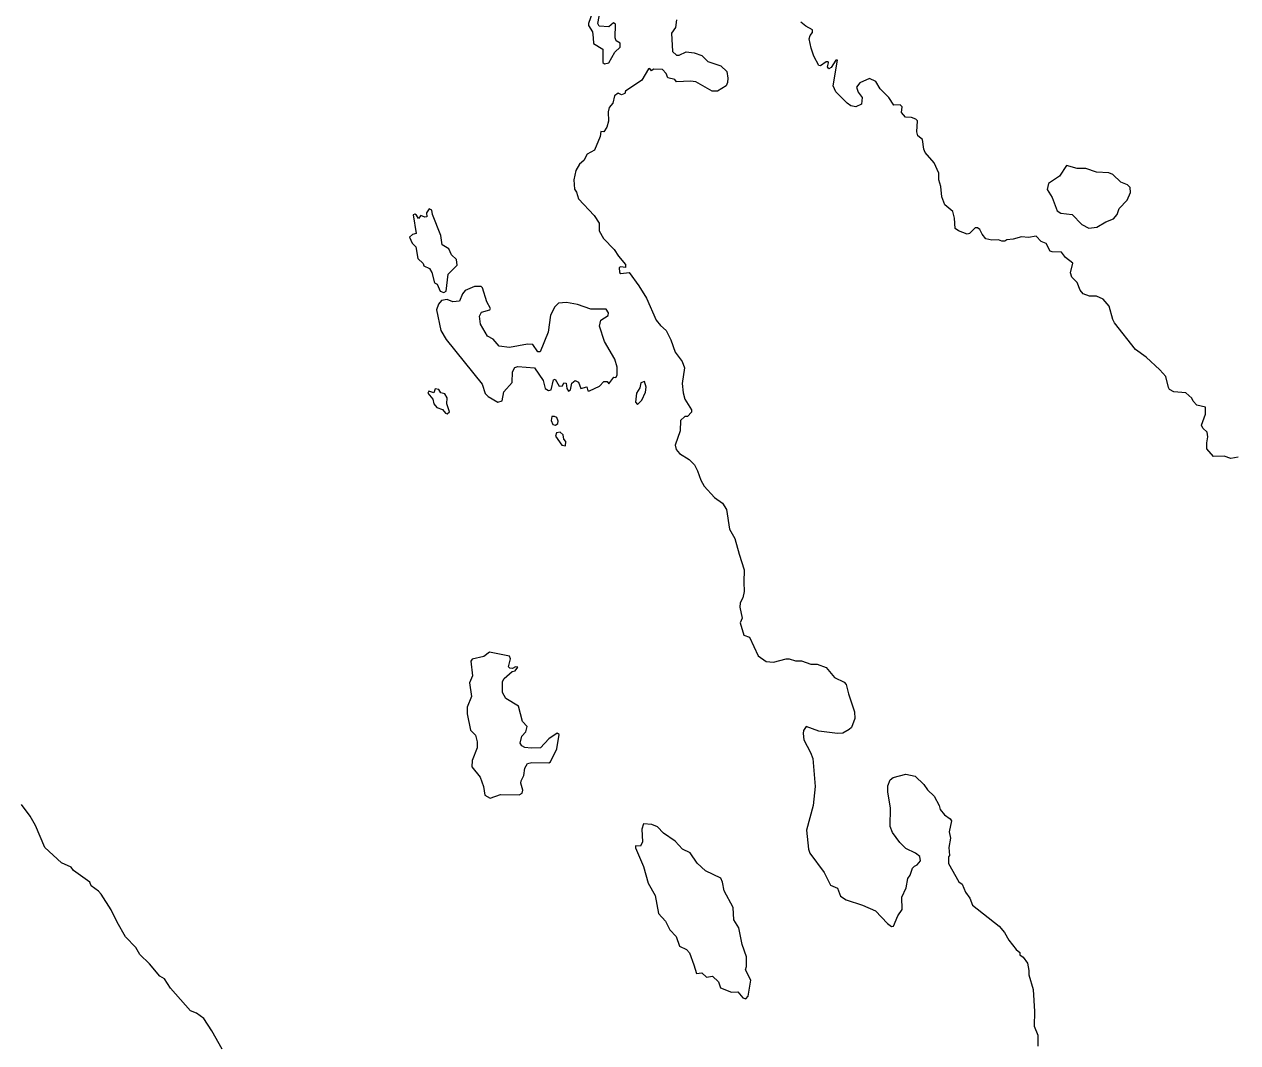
# Model space of a CAD drawing. Extents: x 369010 to 735936, y 6377141 to 6616555.
# Drawn here: x 377516 to 380608, y 6467500 to 6470094 of the extents above; entities that cross this region are included whole.
import ezdxf

# ---------------------------------------------------------------- set-up
doc = ezdxf.new("R2010")
doc.units = 0
doc.header["$LTSCALE"] = 40
doc.layers.add('3', color=7, linetype='Continuous', lineweight=13)

msp = doc.modelspace()

# ---------------------------------------------------------------- linework, layer by layer
at = {"layer": '3'}
for points in [[(378965.44, 6470059.73), (378966.6, 6470045.5), (378989.6, 6470031.27), (378989.93, 6469996.84), (378993.9, 6469993.53), (379005.16, 6469996.51), (379020.88, 6470023.32), (379034.12, 6470035.9), (379033.79, 6470046.49), (379023.86, 6470052.45), (379021.54, 6470059.73), (379022.37, 6470094.98), (379017.57, 6470098.13), (379005.66, 6470087.7), (378981, 6470089.52), (378977.35, 6470096.31), (378981, 6470113.85), (378974.37, 6470132.06), (378964.78, 6470128.08), (378953.19, 6470096.14), (378953.19, 6470091.51), (378963.78, 6470074.96)], [(380198.61, 6469726.74), (380171.3, 6469734.35), (380153.43, 6469707.87), (380125.95, 6469689), (380122.31, 6469673.11), (380134.56, 6469653.25), (380147.8, 6469619.16), (380157.07, 6469613.2), (380186.03, 6469609.89), (380210.52, 6469584.07), (380228.4, 6469574.81), (380248.92, 6469577.45), (380271.43, 6469591.02), (380291.29, 6469598.64), (380300.89, 6469610.22), (380305.85, 6469624.79), (380326.38, 6469645.97), (380334.32, 6469666.16), (380333.66, 6469678.41), (380327.04, 6469685.36), (380309.83, 6469692.31), (380289.64, 6469711.84), (380279.37, 6469716.15), (380247.6, 6469717.8), (380220.79, 6469727.4)], [(378556.31, 6469610.22), (378553.99, 6469620.82), (378547.37, 6469624.46), (378541.09, 6469614.19), (378541.75, 6469604.26), (378536.12, 6469602.61), (378525.86, 6469607.57), (378519.9, 6469599.47), (378515.27, 6469608.4), (378511.13, 6469610.55), (378506.5, 6469608.57), (378514.27, 6469561.23), (378505.34, 6469558.92), (378497.06, 6469551.97), (378504.01, 6469536.74), (378513.61, 6469527.14), (378518.25, 6469497.85), (378532.15, 6469485.27), (378533.8, 6469478.98), (378548.7, 6469472.03), (378554.33, 6469462.1), (378561.28, 6469435.95), (378567.57, 6469432.31), (378575.18, 6469414.76), (378584.78, 6469411.45), (378591.07, 6469414.76), (378595.7, 6469457.79), (378619.2, 6469480.63), (378616.89, 6469495.53), (378604.31, 6469506.78), (378597.69, 6469522.34), (378580.81, 6469532.27), (378577.17, 6469555.94)], [(378925.72, 6469380.67), (378897.58, 6469385.96), (378877.39, 6469383.98), (378867.46, 6469374.38), (378856.21, 6469353.53), (378850.58, 6469309.83), (378830.06, 6469259.85), (378824.43, 6469260.18), (378811.85, 6469279.05), (378797.62, 6469279.71), (378751.94, 6469271.11), (378725.79, 6469274.75), (378710.89, 6469291.96), (378696.33, 6469299.9), (378678.45, 6469330.36), (378675.47, 6469350.88), (378680.44, 6469360.81), (378702.29, 6469367.1), (378703.61, 6469370.74), (378694.01, 6469387.29), (378683.42, 6469423.37), (378679.78, 6469426.68), (378662.57, 6469426.68), (378639.39, 6469416.09), (378632.11, 6469407.81), (378624.5, 6469388.94), (378607.62, 6469386.96), (378593.05, 6469393.25), (378578.49, 6469390.6), (378570.88, 6469381.33), (378566.24, 6469366.77), (378577.5, 6469314.14), (378590.41, 6469291.63), (378682.76, 6469177.43), (378690.37, 6469153.93), (378697.65, 6469145.98), (378722.15, 6469131.75), (378733.73, 6469135.39), (378738.04, 6469157.9), (378758.89, 6469182.06), (378760.21, 6469209.21), (378765.84, 6469220.13), (378773.45, 6469222.78), (378816.15, 6469219.47), (378837.67, 6469186.7), (378843.3, 6469166.51), (378851.24, 6469161.21), (378858.19, 6469163.2), (378864.48, 6469188.68), (378868.78, 6469190.34), (378879.04, 6469172.13), (378887.32, 6469173.46), (378890.96, 6469181.07), (378896.26, 6469180.08), (378898.24, 6469166.84), (378902.88, 6469159.56), (378907.18, 6469163.2), (378910.82, 6469180.08), (378919.43, 6469187.03), (378927.7, 6469182.4), (378933.99, 6469166.84), (378948.89, 6469170.81), (378951.87, 6469160.22), (378955.84, 6469160.22), (378981.66, 6469172.8), (378992.58, 6469184.38), (379001.19, 6469184.05), (379005.16, 6469178.75), (379018.4, 6469195.3), (379022.7, 6469194.97), (379026.18, 6469200.6), (379026.18, 6469221.12), (379020.88, 6469240.98), (378994.24, 6469286), (378981.66, 6469325.39), (378985.3, 6469340.29), (379003.83, 6469352.86), (379004.83, 6469359.48), (378998.87, 6469368.75), (378959.15, 6469368.42)], [(379096.02, 6469184.22), (379087.08, 6469181.07), (379084.1, 6469168.16), (379076.16, 6469154.92), (379073.18, 6469131.75), (379078.48, 6469125.79), (379089.07, 6469137.05), (379098.67, 6469156.91), (379099.99, 6469170.15)], [(378559.62, 6469127.45), (378566.9, 6469118.51), (378581.14, 6469112.88), (378589.41, 6469103.95), (378593.38, 6469102.29), (378599.34, 6469106.93), (378592.39, 6469127.78), (378593.05, 6469143.01), (378587.43, 6469153.27), (378577.17, 6469155.91), (378571.87, 6469163.86), (378562.6, 6469165.51), (378559.62, 6469155.58), (378547.04, 6469159.89), (378544.06, 6469154.59), (378556.48, 6469139.2)], [(378867.13, 6469095.67), (378859.85, 6469095.01), (378858.69, 6469085.41), (378862.33, 6469074.98), (378869.61, 6469073.16), (378875.24, 6469077.63), (378876.23, 6469083.75), (378872.76, 6469093.02)], [(378895.43, 6469031.95), (378890.63, 6469037.41), (378889.14, 6469048.17), (378881.53, 6469055.62), (378872.09, 6469053.63), (378869.45, 6469045.03), (378885.33, 6469021.86), (378894.93, 6469020.53)], [(378644.69, 6468337.66), (378652.97, 6468296.29), (378665.88, 6468283.38), (378670.18, 6468266.83), (378669.85, 6468250.94), (378656.94, 6468219.16), (378656.28, 6468202.94), (378677.13, 6468176.79), (378685.74, 6468152.96), (378689.71, 6468130.78), (378702.62, 6468122.84), (378729.43, 6468132.11), (378776.76, 6468131.11), (378784.71, 6468135.42), (378786.03, 6468143.69), (378780.74, 6468161.57), (378781.73, 6468167.52), (378789.01, 6468180.43), (378791.33, 6468199.3), (378797.62, 6468210.89), (378808.87, 6468213.53), (378852.56, 6468213.2), (378856.21, 6468215.52), (378872.42, 6468248.95), (378879.04, 6468285.03), (378873.75, 6468289), (378852.56, 6468273.78), (378831.38, 6468251.6), (378807.55, 6468250.28), (378791, 6468251.93), (378783.71, 6468255.9), (378779.41, 6468263.52), (378783.71, 6468281.06), (378793.98, 6468291.98), (378796.95, 6468305.89), (378785.37, 6468318.46), (378774.78, 6468357.19), (378743, 6468377.05), (378734.39, 6468392.44), (378734.06, 6468420.25), (378738.7, 6468428.19), (378759.22, 6468446.07), (378766.83, 6468447.72), (378773.12, 6468456.33), (378767.49, 6468457.32), (378759.88, 6468453.68), (378752.6, 6468454.01), (378749.29, 6468457.32), (378754.59, 6468477.51), (378751.94, 6468484.8), (378700.96, 6468495.06), (378686.73, 6468484.13), (378656.61, 6468477.18), (378653.63, 6468471.89), (378658.26, 6468434.81), (378650.32, 6468416.61), (378654.95, 6468381.85), (378644.03, 6468354.88)], [(379222.13, 6467698.65), (379228.59, 6467675.98), (379242.16, 6467677.63), (379253.75, 6467667.04), (379269.3, 6467669.69), (379284.53, 6467655.12), (379289.83, 6467639.9), (379318.13, 6467628.81), (379334.35, 6467629.47), (379346.76, 6467614.74), (379354.21, 6467612.09), (379360.5, 6467618.38), (379366.78, 6467659.26), (379353.71, 6467685.91), (379356.19, 6467694.02), (379355.86, 6467718.84), (379344.61, 6467750.62), (379336.66, 6467792.82), (379323.75, 6467812.68), (379321.77, 6467844.46), (379298.93, 6467886.83), (379295.29, 6467908.68), (379290.32, 6467919.6), (379251.93, 6467937.81), (379230.41, 6467957), (379212.87, 6467984.15), (379192.67, 6467993.08), (379174.14, 6468013.61), (379144.68, 6468034.13), (379129.12, 6468050.35), (379114.56, 6468055.97), (379093.7, 6468057.63), (379089.07, 6468043.73), (379091.39, 6468011.95), (379086.09, 6468000.7), (379073.18, 6468001.69), (379072.85, 6467996.72), (379093.7, 6467949.06), (379105.62, 6467906.69), (379123.16, 6467874.91), (379131.44, 6467829.57), (379149.97, 6467809.37), (379160.57, 6467787.69), (379176.46, 6467770.48), (379185.06, 6467745.99), (379202.94, 6467737.38), (379210.55, 6467729.1)]]:
    msp.add_lwpolyline(points, close=True, dxfattribs=at)
for points in [[(379177.78, 6470105.91), (379174.8, 6470086.54), (379165.2, 6470071.65), (379167.19, 6470025.31), (379177.45, 6470015.71), (379184.73, 6470015.71), (379202.6, 6470024.31), (379222.47, 6470022), (379241.99, 6470015.05), (379257.55, 6469999.49), (379290.98, 6469988.23), (379305.55, 6469974.33), (379308.86, 6469956.79), (379307.87, 6469946.2), (379304.22, 6469937.26), (379282.38, 6469924.35), (379268.14, 6469924.35), (379227.1, 6469947.52), (379213.2, 6469949.84), (379177.45, 6469947.85), (379173.48, 6469954.14), (379155.6, 6469958.11), (379151.3, 6469969.04), (379141.7, 6469978.97), (379118.86, 6469980.29), (379114.23, 6469975.99), (379109.59, 6469981.61), (379105.95, 6469981.28), (379089.73, 6469951.82), (379047.36, 6469924.02), (379046.2, 6469918.06), (379037.76, 6469914.92), (379029.32, 6469918.72), (379019.39, 6469912.1), (379015.09, 6469893.57), (379006.15, 6469881.98), (379003.17, 6469871.72), (379004.5, 6469847.89), (379000.52, 6469832), (378992.58, 6469820.08), (378984.64, 6469821.41), (378982.98, 6469808.17), (378968.75, 6469774.07), (378950.21, 6469763.48), (378941.61, 6469747.26), (378930.68, 6469737.66), (378921.41, 6469722.1), (378915.79, 6469698.27), (378918.1, 6469674.44), (378923.07, 6469666.49), (378927.7, 6469649.61), (378968.09, 6469607.24), (378980.33, 6469587.71), (378980.66, 6469568.52), (378991.26, 6469548.32), (379018.73, 6469521.02), (379029.49, 6469503.8), (379047.69, 6469482.62), (379048.02, 6469474.68), (379035.78, 6469476.33), (379031.8, 6469475.01), (379032.8, 6469461.77), (379035.94, 6469459.12), (379057.29, 6469461.77), (379082.12, 6469428.33), (379101.32, 6469396.56), (379125.81, 6469340.62), (379137.07, 6469326.71), (379151.63, 6469314.47), (379163.55, 6469290.63), (379174.14, 6469258.86)], [(379527.99, 6470013.39), (379521.03, 6470033.25), (379515.74, 6470057.41), (379518.06, 6470065.69), (379524.01, 6470073.63), (379524.34, 6470079.92), (379507.13, 6470089.52), (379494.88, 6470099.95)], [(380528.95, 6469028.48), (380531.93, 6469043.04), (380529.95, 6469054.96), (380519.02, 6469065.55), (380515.38, 6469073.49), (380525.64, 6469101.3), (380525.31, 6469119.17), (380503.14, 6469124.47), (380494.2, 6469134.73), (380490.89, 6469142.34), (380475.66, 6469155.25), (380444.88, 6469157.9), (380433.62, 6469164.19), (380430.98, 6469168.82), (380424.69, 6469197.29), (380409.13, 6469214.5), (380374.7, 6469246.28), (380346.9, 6469265.81), (380293.61, 6469333.67), (380289.3, 6469342.27), (380279.7, 6469376.7), (380264.81, 6469394.24), (380247.6, 6469401.85), (380230.38, 6469402.18), (380214.17, 6469407.48), (380205.89, 6469417.08), (380198.61, 6469436.61), (380185.37, 6469449.85), (380181.89, 6469461.43), (380187.35, 6469486.26), (380168.98, 6469500.49), (380159.05, 6469513.73), (380134.56, 6469514.4), (380129.92, 6469516.55), (380119.99, 6469536.24), (380107.08, 6469541.37), (380094.17, 6469554.28), (380074.31, 6469550.97), (380057.1, 6469553.29), (380035.59, 6469547), (380019.04, 6469545.35), (380014.07, 6469541.7), (380006.79, 6469541.7), (379998.18, 6469545.35), (379980.97, 6469544.02), (379965.74, 6469547.66), (379956.14, 6469559.91), (379950.19, 6469571.49), (379944.56, 6469575.47), (379938.27, 6469575.8), (379924.04, 6469561.56), (379918.08, 6469559.91), (379896.23, 6469568.18), (379887.63, 6469574.47), (379886.3, 6469600.29), (379882, 6469617.51), (379861.81, 6469634.72), (379853.53, 6469655.24), (379850.88, 6469681.06), (379846.25, 6469698.27), (379846.25, 6469715.48), (379834, 6469741.3), (379811.16, 6469767.78), (379807.85, 6469776.39), (379804.54, 6469801.21), (379792.3, 6469810.15), (379789.98, 6469820.08), (379791.63, 6469848.55), (379787.66, 6469852.52), (379776.41, 6469856.82), (379760.85, 6469857.49), (379750.59, 6469869.73), (379752.57, 6469884.3), (379747.28, 6469888.93), (379731.39, 6469888.27), (379718.48, 6469908.13), (379696.97, 6469929.98), (379685.71, 6469948.84), (379669.49, 6469956.13), (379644.67, 6469945.2), (379636.39, 6469934.28), (379640.36, 6469921.7), (379650.96, 6469907.47), (379649.3, 6469890.59), (379634.4, 6469883.97), (379622.16, 6469886.95), (379612.23, 6469893.57), (379583.93, 6469922.69), (379576.64, 6469937.26), (379587.9, 6470002.8), (379583.6, 6470002.8), (379571.35, 6469983.93), (379566.05, 6469981.28), (379562.74, 6469985.59), (379565.39, 6469996.18), (379564.4, 6469998.83), (379559.43, 6469998.5), (379544.54, 6469988.23), (379540.56, 6469989.56), (379527.99, 6470013.39)], [(379174.14, 6469258.86), (379192.01, 6469235.03), (379197.64, 6469219.14), (379192.01, 6469179.42), (379194.33, 6469155.58), (379198.63, 6469139.7), (379215.51, 6469112.22), (379215.51, 6469106.59), (379205.58, 6469095.34), (379199.29, 6469095.01), (379187.71, 6469085.41), (379186.72, 6469058.93), (379174.47, 6469022.52), (379176.79, 6469011.26), (379185.39, 6469001.33), (379209.56, 6468985.78), (379223.13, 6468972.2), (379231.4, 6468956.48), (379239.35, 6468932.65), (379248.28, 6468917.42), (379274.1, 6468888.96), (379294.96, 6468874.39), (379304.89, 6468858.5), (379312.5, 6468808.19), (379326.73, 6468784.36), (379336.99, 6468744.64), (379350.23, 6468704.92), (379348.91, 6468673.14), (379350.23, 6468649.31), (379346.92, 6468633.42), (379339.64, 6468620.18), (379339.31, 6468609.59), (379344.94, 6468581.12), (379339.97, 6468569.86), (379349.57, 6468538.42), (379363.47, 6468533.45), (379385.98, 6468485.79), (379406.51, 6468470.89), (379425.04, 6468469.57), (379456.82, 6468477.84), (379464.76, 6468477.84), (379480.65, 6468473.21), (379496.21, 6468472.88), (379520.37, 6468464.6), (379536.26, 6468463.94), (379558.77, 6468455.67), (379580.29, 6468430.51), (379605.11, 6468418.59), (379609.91, 6468412.97), (379615.54, 6468389.13), (379631.09, 6468342.96), (379632.09, 6468325.75), (379623.48, 6468302.91), (379617.85, 6468297.61), (379601.8, 6468289), (379587.9, 6468287.35), (379540.23, 6468293.31), (379508.46, 6468305.55), (379501.17, 6468295.29), (379500.18, 6468287.35), (379502.17, 6468271.46), (379519.05, 6468239.68), (379524.68, 6468223.8), (379531.3, 6468152.3), (379525.67, 6468104.63), (379508.79, 6468041.08), (379514.41, 6467993.41), (379517.72, 6467983.15), (379553.8, 6467933.83), (379570.35, 6467901.06), (379587.57, 6467893.45), (379595.51, 6467873.59), (379610.24, 6467863.99), (379651.29, 6467850.75), (379684.39, 6467836.19), (379715.17, 6467803.42), (379725.43, 6467796.46), (379730.73, 6467797.13), (379741.98, 6467823.28), (379752.57, 6467839.16), (379752.24, 6467870.94), (379762.84, 6467894.77), (379767.14, 6467918.61), (379772.77, 6467926.55), (379779.06, 6467944.76), (379784.02, 6467950.05), (379790.64, 6467953.03), (379799.58, 6467962.96), (379797.59, 6467974.55), (379787, 6467983.15), (379761.84, 6467994.74), (379746.62, 6468010.3), (379728.08, 6468035.12), (379722.12, 6468051.01), (379723.11, 6468098.67), (379716.16, 6468138.4), (379715.83, 6468154.28), (379722.45, 6468169.51), (379730.07, 6468175.47), (379761.84, 6468183.74)], [(380608.4, 6468991.4), (380590.52, 6468988.09), (380573.31, 6468994.38), (380545.84, 6468993.39), (380529.28, 6469013.25), (380528.95, 6469028.48)], [(379761.84, 6468183.74), (379785.68, 6468179.11), (379808.18, 6468157.93), (379817.45, 6468144.02), (379834, 6468128.47), (379846.58, 6468104.63), (379849.89, 6468093.71), (379860.81, 6468080.8), (379875.38, 6468070.54), (379878.03, 6468065.57), (379872.73, 6468037.11), (379875.71, 6468021.22), (379871.41, 6467997.39), (379873.39, 6467977.19), (379871.08, 6467973.55), (379870.74, 6467956.34), (379896.89, 6467909.67), (379905.17, 6467904.04), (379914.11, 6467883.52), (379924.7, 6467868.29), (379932.31, 6467850.09), (380000.17, 6467797.13), (380013.41, 6467780.41), (380024.33, 6467761.21), (380043.53, 6467737.71), (380052.47, 6467729.77), (380052.47, 6467724.14), (380060.74, 6467717.85), (380072, 6467702.95), (380075.64, 6467684.09), (380075.64, 6467673.33), (380086.07, 6467635.26), (380090.2, 6467579.16), (380088.88, 6467542.08), (380098.15, 6467519.25), (380098.15, 6467491.11)], [(378019.91, 6467483.5), (377993.76, 6467530.67), (377973.24, 6467561.95), (377954.21, 6467575.35), (377939.48, 6467580.98), (377888.17, 6467639.4), (377872.95, 6467662.74), (377861.53, 6467669.85), (377835.05, 6467701.3), (377810.39, 6467724.47), (377799.96, 6467742.34), (377773.81, 6467769.49), (377752.29, 6467806.73), (377737.07, 6467838.5), (377711.91, 6467878.22), (377704.96, 6467885.84), (377686.09, 6467900.07), (377682.45, 6467908.68), (377641.41, 6467938.47), (377635.45, 6467947.4), (377610.29, 6467958.33), (377567.92, 6467997.06), (377544.09, 6468053), (377530.85, 6468076.83), (377509, 6468107.28)]]:
    msp.add_lwpolyline(points, dxfattribs=at)

doc.saveas('drawing.dxf')
